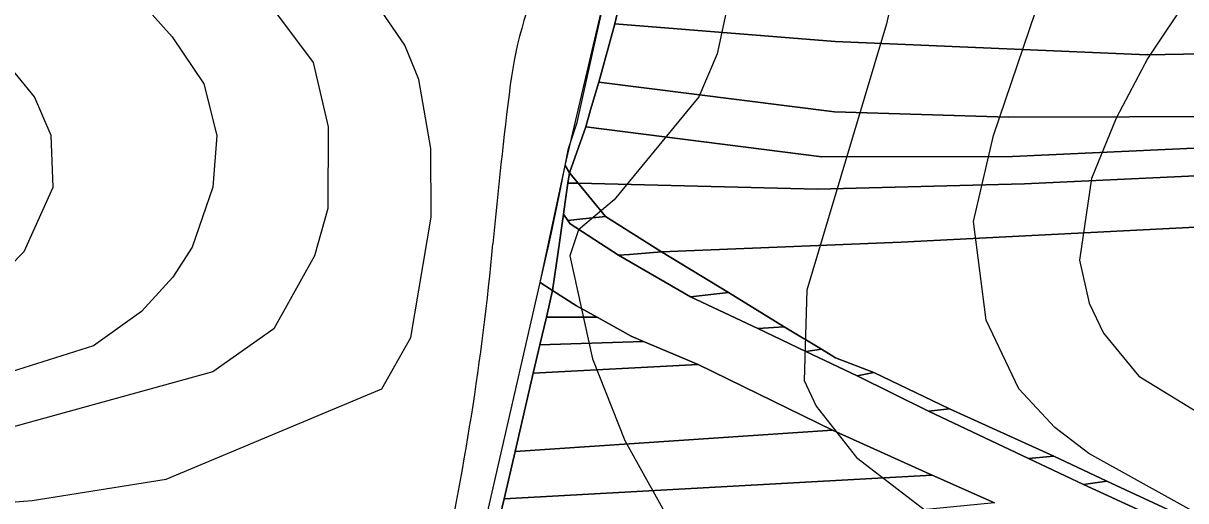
# Model space of a CAD drawing. Extents: x -510989 to -501240, y -1184665 to -1176089.
# Drawn here: x -510630.8 to -510360.5, y -1180343 to -1180231.9 of the extents above; entities that cross this region are included whole.
import ezdxf

# ---------------------------------------------------------------- set-up
doc = ezdxf.new("R2010")
doc.units = 0
for name, color, linetype in [('lesni_pozemek', 7, 'Continuous'), ('NAVRH_rozvodnice', 7, 'Continuous'), ('ostatni_plocha_x_ostatni_komunikace', 7, 'Continuous'), ('ostatni_plocha_x_silnice', 7, 'Continuous'), ('popis', 7, 'Continuous'), ('STAV_povodi', 7, 'Continuous'), ('vrstevnice_01', 7, 'Continuous'), ('vrstevnice_02', 7, 'Continuous')]:
    doc.layers.add(name, color=color, linetype=linetype)

msp = doc.modelspace()

# ---------------------------------------------------------------- linework, layer by layer
at = {"layer": 'lesni_pozemek'}
for points in [[(-509976.21, -1180207.83), (-510053.14, -1180227.79), (-510097.37, -1180234.14), (-510131.29, -1180239.56), (-510208.41, -1180239.45), (-510289.34, -1180237.75), (-510369.43, -1180239.24), (-510441.97, -1180236.15), (-510493.25, -1180231.97), (-510490.8, -1180221.41), (-510439.3, -1180225.49), (-510373.63, -1180226.09), (-510299.64, -1180228.54), (-510217.22, -1180229.31), (-510131.92, -1180230.11), (-510096.09, -1180227.74), (-510054.98, -1180217.41), (-509976.43, -1180197.65)], [(-509978.83, -1180219.44), (-510095.15, -1180243.03), (-510141.46, -1180247.99), (-510208.48, -1180247.92), (-510292.16, -1180248.46), (-510345.34, -1180253.6), (-510401.71, -1180253.7), (-510442.19, -1180252.49), (-510496.95, -1180245.59), (-510493.25, -1180231.97), (-510441.97, -1180236.15), (-510369.43, -1180239.24), (-510289.34, -1180237.75), (-510208.41, -1180239.45), (-510131.29, -1180239.56), (-510097.37, -1180234.14), (-510053.14, -1180227.79), (-509976.21, -1180207.83)], [(-509982.33, -1180228.02), (-510010.82, -1180233.61), (-510050.96, -1180240.32), (-510082.98, -1180248.06), (-510141.78, -1180256.57), (-510209.33, -1180254.93), (-510290.12, -1180256.29), (-510338.24, -1180260), (-510400.79, -1180262.88), (-510445.12, -1180262.95), (-510499.99, -1180256), (-510498.92, -1180252.05), (-510496.95, -1180245.59), (-510442.19, -1180252.49), (-510401.71, -1180253.7), (-510345.34, -1180253.6), (-510292.16, -1180248.46), (-510208.48, -1180247.92), (-510141.46, -1180247.99), (-510095.15, -1180243.03), (-509978.83, -1180219.44)], [(-510011.1, -1180238), (-510020.32, -1180240.09), (-510080.31, -1180253.72), (-510141.54, -1180261.25), (-510222.72, -1180261.39), (-510287.42, -1180262.67), (-510344.9, -1180266.74), (-510397.95, -1180269.27), (-510446.13, -1180270.48), (-510501.79, -1180269.13), (-510503.79, -1180266.72), (-510499.99, -1180256), (-510445.12, -1180262.95), (-510400.79, -1180262.88), (-510338.24, -1180260), (-510290.12, -1180256.29), (-510209.33, -1180254.93), (-510141.78, -1180256.57), (-510082.98, -1180248.06), (-510050.96, -1180240.32), (-510010.82, -1180233.61)], [(-510019.77, -1180245.47), (-510025.75, -1180247), (-510024.37, -1180252.44), (-510049.58, -1180258.88), (-510074.58, -1180265.09), (-510127.81, -1180273.09), (-510135.55, -1180274.18), (-510175.03, -1180275.08), (-510222.23, -1180272.63), (-510293.37, -1180274.7), (-510350.62, -1180278.94), (-510426.62, -1180282.83), (-510482.39, -1180285.11), (-510495.43, -1180276.82), (-510501.79, -1180269.13), (-510446.13, -1180270.48), (-510397.95, -1180269.27), (-510344.9, -1180266.74), (-510287.42, -1180262.67), (-510222.72, -1180261.39), (-510141.54, -1180261.25), (-510080.31, -1180253.72), (-510020.32, -1180240.09)], [(-510502.15, -1180297.64), (-510497.34, -1180300.32), (-510509.16, -1180300.32), (-510507.71, -1180294.08)], [(-510509.16, -1180300.32), (-510497.34, -1180300.32), (-510489.41, -1180304.74), (-510486.54, -1180305.97), (-510510.66, -1180306.76)], [(-510510.66, -1180306.76), (-510486.54, -1180305.97), (-510473.89, -1180311.35), (-510512.19, -1180313.34)], [(-510473.89, -1180311.35), (-510442.62, -1180326.63), (-510516.44, -1180331.58), (-510512.19, -1180313.34)], [(-510516.44, -1180331.58), (-510442.62, -1180326.63), (-510419.42, -1180337.05), (-510518.99, -1180342.55)], [(-510518.99, -1180342.55), (-510419.42, -1180337.05), (-510404.98, -1180343.53), (-510439.03, -1180346.85), (-510521.19, -1180352)]]:
    msp.add_lwpolyline(points, close=True, dxfattribs=at)
msp.add_lwpolyline([(-510363.64, -1180345.53), (-510378.86, -1180338.45), (-510391.17, -1180332.69), (-510415.44, -1180321.67), (-510432.97, -1180313.17), (-510441.91, -1180309.76), (-510445.21, -1180307.75), (-510453.82, -1180302.51), (-510466.83, -1180294.58), (-510482.39, -1180285.11), (-510426.62, -1180282.83), (-510350.62, -1180278.94), (-510293.37, -1180274.7), (-510222.23, -1180272.63), (-510175.03, -1180275.08), (-510135.55, -1180274.18)], dxfattribs=at)
at = {"layer": 'NAVRH_rozvodnice'}
for centre, radius, start, end in [((-510426.72, -1180257.64), 91.54, 153.6464, 172.807), ((-509425.15, -1180384.04), 1101.06, 172.80699, 174.74655), ((-511138.76, -1180226.48), 619.78, 347.27486, 354.74655)]:
    msp.add_arc(centre, radius, start, end, dxfattribs=at)
at = {"layer": 'ostatni_plocha_x_ostatni_komunikace'}
for points in [[(-510490.8, -1180221.41), (-510493.25, -1180231.97), (-510496.95, -1180245.59), (-510498.92, -1180252.05), (-510499.99, -1180256), (-510503.79, -1180266.72), (-510504.8, -1180265.01), (-510504, -1180261), (-510502, -1180255), (-510494, -1180219)], [(-510530, -1180377), (-510510.58, -1180292.25), (-510507.71, -1180294.08), (-510509.16, -1180300.32), (-510510.66, -1180306.76), (-510512.19, -1180313.34), (-510516.44, -1180331.58), (-510518.99, -1180342.55), (-510521.19, -1180352)]]:
    msp.add_lwpolyline(points, dxfattribs=at)
at = {"layer": 'ostatni_plocha_x_silnice'}
for points in [[(-510503.79, -1180266.72), (-510504.13, -1180269.08), (-510504.76, -1180273.45), (-510505.17, -1180276.32), (-510506.43, -1180285.11), (-510507.71, -1180294.08), (-510510.58, -1180292.25), (-510508.57, -1180283.47), (-510508, -1180281), (-510506.21, -1180272.04), (-510504.8, -1180265.01)], [(-510503.79, -1180266.72), (-510501.79, -1180269.13), (-510504.13, -1180269.08)], [(-510501.79, -1180269.13), (-510495.43, -1180276.82), (-510500.7, -1180277.39), (-510504.18, -1180277.76), (-510505.17, -1180276.32), (-510504.76, -1180273.45), (-510504.13, -1180269.08)], [(-510495.43, -1180276.82), (-510482.39, -1180285.11), (-510489.8, -1180285.67), (-510492.4, -1180285.87), (-510503.63, -1180278.57), (-510504.18, -1180277.76), (-510500.7, -1180277.39)], [(-510489.8, -1180285.67), (-510482.39, -1180285.11), (-510466.83, -1180294.58), (-510475.6, -1180295.59), (-510492.4, -1180285.87)], [(-510475.6, -1180295.59), (-510466.83, -1180294.58), (-510453.82, -1180302.51), (-510460, -1180302.93)], [(-510460, -1180302.93), (-510453.82, -1180302.51), (-510445.21, -1180307.75), (-510448.85, -1180308.31)], [(-510448.85, -1180308.31), (-510445.21, -1180307.75), (-510441.91, -1180309.76), (-510432.97, -1180313.17), (-510436.91, -1180313.96)], [(-510436.91, -1180313.96), (-510432.97, -1180313.17), (-510415.44, -1180321.67), (-510420.29, -1180322.19)], [(-510420.29, -1180322.19), (-510415.44, -1180321.67), (-510391.17, -1180332.69), (-510397.07, -1180333.22)], [(-510391.17, -1180332.69), (-510378.86, -1180338.45), (-510384.24, -1180339.23), (-510397.07, -1180333.22)], [(-510378.86, -1180338.45), (-510363.64, -1180345.53), (-510368.89, -1180346.32), (-510384.24, -1180339.23)]]:
    msp.add_lwpolyline(points, close=True, dxfattribs=at)
msp.add_lwpolyline([(-510404.98, -1180343.53), (-510419.42, -1180337.05), (-510442.62, -1180326.63), (-510473.89, -1180311.35), (-510486.54, -1180305.97), (-510489.41, -1180304.74), (-510497.34, -1180300.32), (-510502.15, -1180297.64), (-510507.71, -1180294.08), (-510506.43, -1180285.11), (-510505.17, -1180276.32), (-510504.18, -1180277.76), (-510503.63, -1180278.57), (-510492.4, -1180285.87), (-510475.6, -1180295.59), (-510460, -1180302.93), (-510448.85, -1180308.31), (-510436.91, -1180313.96), (-510420.29, -1180322.19), (-510397.07, -1180333.22), (-510384.24, -1180339.23), (-510368.89, -1180346.32)], dxfattribs=at)
at = {"layer": 'popis'}
msp.add_lwpolyline([(-510632, -1180620), (-510622, -1180586), (-510612, -1180552), (-510587, -1180499), (-510562, -1180446), (-510530, -1180377), (-510520.29, -1180334.62), (-510510.58, -1180292.25), (-510504.8, -1180265.01), (-510494, -1180219), (-510506, -1180185), (-510525, -1180087.5), (-510544, -1179990)], dxfattribs=at)
at = {"layer": 'STAV_povodi'}
for centre, radius, start, end in [((-510426.72, -1180257.64), 91.54, 153.6464, 172.807), ((-509425.15, -1180384.04), 1101.06, 172.80699, 174.74655), ((-511138.76, -1180226.48), 619.78, 347.27486, 354.74655)]:
    msp.add_arc(centre, radius, start, end, dxfattribs=at)
at = {"layer": 'vrstevnice_01'}
for points in [[(-510434.41, -1180015), (-510434.41, -1180045), (-510430.31, -1180081), (-510431.41, -1180102), (-510460.41, -1180197), (-510469.41, -1180239), (-510473.69, -1180249), (-510493.41, -1180273)], [(-510339.81, -1180356), (-510383, -1180332), (-510390.91, -1180326), (-510399.31, -1180317), (-510406.91, -1180301), (-510409.81, -1180278), (-510405.19, -1180258), (-510394, -1180225), (-510375.31, -1180193), (-510360.81, -1180165), (-510352.91, -1180146), (-510349.41, -1180131), (-510348.41, -1180119), (-510351, -1180096), (-510367.19, -1180053), (-510368.31, -1180039)], [(-510692.81, -1180348), (-510628.69, -1180343), (-510597.59, -1180338), (-510547.41, -1180317), (-510540.69, -1180305), (-510535.91, -1180277), (-510536, -1180261), (-510538.81, -1180245), (-510542.09, -1180237), (-510563.19, -1180206), (-510588.91, -1180183), (-510628.19, -1180152), (-510647.09, -1180135)], [(-510656.91, -1180185), (-510609.59, -1180220), (-510596.19, -1180235), (-510588.81, -1180246), (-510585.81, -1180258), (-510586.69, -1180270), (-510591.5, -1180284), (-510596, -1180291), (-510603.31, -1180299), (-510614.5, -1180307), (-510633.59, -1180313)], [(-510493.41, -1180273), (-510501.69, -1180280), (-510503.69, -1180286), (-510498.41, -1180310), (-510490.91, -1180329), (-510467, -1180372), (-510464.19, -1180384), (-510465.41, -1180399), (-510467.81, -1180408), (-510475.69, -1180423), (-510496.41, -1180446), (-510520.31, -1180470), (-510530.91, -1180486), (-510538.31, -1180504), (-510543.91, -1180522), (-510547.31, -1180541), (-510549.5, -1180565), (-510550.19, -1180590)]]:
    msp.add_lwpolyline(points, dxfattribs=at)
at = {"layer": 'vrstevnice_02'}
for points in [[(-510339, -1180034), (-510336.69, -1180043), (-510318.5, -1180089), (-510314.81, -1180104), (-510313.19, -1180133), (-510322.09, -1180161), (-510339.31, -1180195), (-510369.31, -1180240), (-510376.69, -1180254), (-510382.41, -1180268), (-510385.19, -1180287), (-510382.91, -1180297), (-510379.59, -1180304), (-510371.41, -1180314), (-510355.19, -1180324), (-510314.19, -1180343), (-510266.91, -1180362)], [(-510401.41, -1180143), (-510421, -1180191), (-510430.09, -1180232), (-510448.59, -1180294), (-510449.19, -1180315), (-510446.41, -1180321), (-510437, -1180333), (-510375.91, -1180380), (-510370.31, -1180390), (-510367.81, -1180400), (-510368.5, -1180409), (-510373.19, -1180418), (-510424.41, -1180461), (-510438.81, -1180472), (-510478.31, -1180492), (-510500.31, -1180511), (-510506.81, -1180521), (-510512.81, -1180535), (-510516.19, -1180554), (-510514.31, -1180579)], [(-510641.41, -1180172), (-510576.81, -1180223), (-510563.41, -1180241), (-510559.91, -1180256), (-510560, -1180275), (-510563.09, -1180286), (-510572.5, -1180303), (-510586.69, -1180313), (-510648.31, -1180330)], [(-510637.5, -1180292), (-510630.59, -1180285), (-510623.81, -1180270), (-510624.31, -1180258), (-510628.19, -1180249), (-510639.69, -1180235)]]:
    msp.add_lwpolyline(points, dxfattribs=at)

doc.saveas('drawing.dxf')
